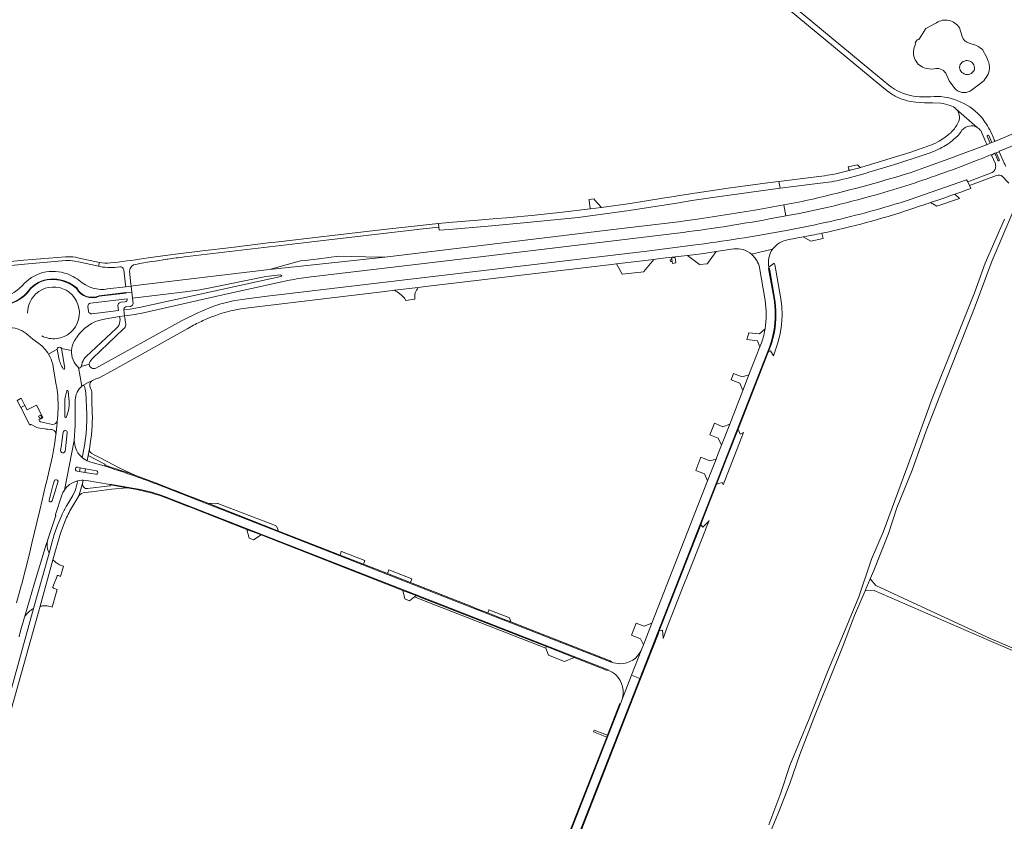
# Model space of a CAD drawing. Header units: metres. Extents: x 166325 to 190320, y 381923 to 404576.
# Tile 268 of 656: x 177416 to 178062, y 384471 to 384996. Entities that reach past the tile are written whole.
import ezdxf

# ---------------------------------------------------------------- set-up
doc = ezdxf.new("R2010")
doc.units = ezdxf.units.M
for name, color, linetype, lineweight in [('B-WE-OG-WATER_MEER-GV', 8, 'Continuous', 18), ('B-WE-VH-VERHARDING_ASFALT-GV', 8, 'Continuous', 18), ('B-WE-VH-VERHARDING_BETON-GV', 8, 'Continuous', 18), ('B-WE-VH-VERHARDING_BETONSTRAATSTEEN-GV', 8, 'Continuous', 18), ('B-WE-VH-VERHARDING_FUNDERING_ZAND-GV', 8, 'Continuous', 18), ('B-WE-VH-VERHARDING_STRAATBAKSTEEN-GV', 8, 'Continuous', 18)]:
    doc.layers.add(name, color=color, linetype=linetype, lineweight=lineweight)

msp = doc.modelspace()

# ---------------------------------------------------------------- linework, layer by layer
at = {"layer": 'B-WE-OG-WATER_MEER-GV', "flags": 128}
for points in [[(178017.275, 384994.41), (178010.406, 384990.623), (178007.123, 384985.391), (178005.757, 384983.514), (178004.719, 384983.274), (178003.366, 384981.146)], [(178034.153, 384985.362), (178032.348, 384990.992)], [(178003.366, 384981.146), (178003.61, 384980.322)], [(178041.385, 384980.242), (178038.707, 384980.956)], [(178051.087, 384969.624), (178050.435, 384971.736), (178047.424, 384976.794)], [(178023.399, 384961.453), (178025.699, 384956.342), (178029.275, 384951.326)], [(178039.526, 384949.537), (178047.358, 384955.481)]]:
    msp.add_lwpolyline(points, dxfattribs=at)
at = {"layer": 'B-WE-OG-WATER_MEER-GV'}
for points in [[(178032.348, 384990.992, 0.4320353), (178017.275, 384994.41)], [(178038.707, 384980.956, -0.2223198), (178034.153, 384985.362)], [(178003.61, 384980.322, 0.4719946), (178009.336, 384964.919)], [(178047.424, 384976.794, 0.1257826), (178041.385, 384980.242)], [(178042.32, 384964.091, -0.9311265), (178032.548, 384966.136)], [(178032.548, 384966.136, -0.9030736), (178042.32, 384964.091)], [(178052.216, 384964.487, 0.1158358), (178051.087, 384969.624)], [(178009.336, 384964.919, 0.1365544), (178015.744, 384964.204)], [(178015.744, 384964.204, -0.3138886), (178023.399, 384961.453)], [(178047.358, 384955.481, 0.1747239), (178052.216, 384964.487)], [(178029.275, 384951.326, 0.3288574), (178039.526, 384949.537)]]:
    msp.add_lwpolyline(points, format="xyb", dxfattribs=at)
at = {"layer": 'B-WE-VH-VERHARDING_ASFALT-GV', "flags": 128}
for points in [[(177650.576, 385234.225), (177712.732, 385179.943), (177801.15, 385102.957), (177846.217, 385064.278), (177865.016, 385048.598), (177901.737, 385018.674), (177907.876, 385013.604), (177981.448, 384952.663), (177984.909, 384949.798), (177986.431, 384948.634)], [(177986.114, 384953.406), (177974.851, 384962.579), (177929.114, 385000.507), (177914.196, 385012.866)], [(178013.438, 384945.865), (178006.283, 384945.93), (178003.893, 384946.04), (178002.163, 384946.276)], [(177999.955, 384942.83), (178003.785, 384942.355), (178009.4, 384941.955), (178014.69, 384941.82), (178020.181, 384941.569)], [(178121.468, 384942.272), (178117.773, 384944.477), (178083.773, 384928.546), (178056.035, 384916.715), (178053.641, 384915.811), (178052.661, 384915.4), (178050.133, 384914.417), (178029.01, 384906.37), (178028.534, 384906.198), (178012.03, 384900.24), (178000, 384896.069)], [(178058.655, 384910.146), (178121.989, 384936.276), (178122.316, 384940.449), (178122.239, 384940.418)], [(178044.009, 384925.78), (178030.342, 384937.818)], [(178031.775, 384929.35), (178030.729, 384927.288)], [(178046.375, 384923.64), (178049.786, 384915.99), (178050.317, 384914.799)], [(178051.626, 384920.383), (178053.641, 384915.811), (178056.035, 384916.715)], [(178052.249, 384924.319), (178052.233, 384924.348), (178052.218, 384924.376)], [(178050.133, 384914.417), (178052.661, 384915.4), (178050.658, 384919.957)], [(178055.46, 384917.05), (178055.348, 384917.365), (178055.234, 384917.68)], [(178006.021, 384911.49), (177999.747, 384909.361), (177971.936, 384900.76)], [(177972.972, 384896.331), (177982.484, 384899.154), (177984.811, 384899.875), (177991.94, 384902.16), (178007.294, 384907.081), (178011.309, 384908.368), (178012.121, 384908.659), (178016.829, 384910.563), (178018.248, 384911.212), (178019.653, 384911.891)], [(178053.474, 384907.556), (178055.551, 384908.781), (178056.501, 384909.16), (178058.558, 384909.728)], [(178057.498, 384904.196), (178055.551, 384908.781), (178053.474, 384907.556), (178055.965, 384901.828)], [(178061.84, 384902.24), (178058.898, 384908.952), (178058.558, 384909.728), (178056.501, 384909.16), (178057.575, 384906.669), (178058.463, 384904.609)], [(177968.018, 384899.656), (177967.679, 384899.563), (177967.341, 384899.468), (177966.725, 384899.294), (177966.111, 384899.116), (177963.273, 384898.366), (177960.436, 384897.614), (177960.181, 384897.547), (177959.926, 384897.481), (177959.109, 384897.269), (177958.292, 384897.059), (177955.666, 384896.392), (177953.037, 384895.74)], [(178053.915, 384896.23), (178037.835, 384890.035), (178039.001, 384887.57), (178054.9, 384893.635), (178056.696, 384894.255)], [(177938.335, 384893.43), (177913.771, 384890.321), (177914.861, 384885.886), (177939.229, 384888.915)], [(178039.791, 384885.7), (178039.001, 384887.57), (178037.835, 384890.035), (178037.015, 384891.29), (178000.037, 384878.468)], [(178060.615, 384893.635), (178064.241, 384889.785), (178064.836, 384889.153)], [(177907.684, 384865.703), (177918.557, 384867.725), (177917.21, 384874.913)], [(177917.21, 384874.913), (177918.557, 384867.725), (177927.118, 384869.317), (177946.462, 384873.395)], [(177973.424, 384870.522), (177972.13, 384870.173), (177970.834, 384869.828)], [(177999.914, 384871.918), (178006.903, 384874.321)], [(177601.886, 384849.988), (177603.771, 384850.209), (177680.401, 384859.2), (177690.84, 384860.25), (177690.584, 384862.72), (177684.44, 384862.151), (177650.7, 384858.365), (177583.493, 384850.596), (177580.46, 384850.245), (177554.75, 384847.015), (177535.73, 384844.84), (177516.13, 384842.425), (177500.072, 384840.184)], [(177808.875, 384859.235), (177655.316, 384840.754), (177579.755, 384832.635), (177577.73, 384832.251), (177491.807, 384821.983), (177488.811, 384821.729), (177489.279, 384817.746), (177489.747, 384813.754), (177526.059, 384818.063), (177533.969, 384819.293), (177541.852, 384820.726), (177577.183, 384827.924), (177586.955, 384829.024)], [(177834.41, 384854.9), (177847.233, 384856.434)], [(177523.825, 384840.83), (177601.886, 384849.988)], [(177605.182, 384827.481), (177719.796, 384841.191), (177834.41, 384854.9)], [(177918.032, 384851.667), (177919.656, 384851.979), (177929.862, 384853.938)], [(177929.862, 384853.938), (177932.281, 384854.402), (177935.626, 384855.044)], [(177857.355, 384848.495), (177827.255, 384844.595), (177578.125, 384814.98), (177561.398, 384812.919)], [(177564.27, 384807.282), (177565.841, 384807.469), (177655.39, 384818.146), (177661.737, 384818.903), (177677.312, 384820.76), (177682.007, 384821.32), (177804.079, 384835.876), (177807.286, 384836.258), (177831.823, 384839.183), (177836.092, 384839.692), (177849.771, 384841.323), (177854.004, 384841.828), (177863.16, 384842.92), (177872.838, 384844.351), (177877.034, 384844.971), (177884.282, 384846.043)], [(177909.728, 384845.846), (177896.037, 384842.612)], [(177445.76, 384840.902), (177418.539, 384838.648), (177407.593, 384837.493), (177407.889, 384834.97), (177418.777, 384836.119), (177445.971, 384838.371)], [(177451.835, 384838.092), (177454.264, 384837.567), (177467.528, 384834.698)], [(177467.528, 384834.698), (177468.065, 384837.18), (177454.801, 384840.049), (177452.33, 384840.584)], [(177468.065, 384837.18), (177467.528, 384834.698), (177468.582, 384834.47)], [(177477.509, 384837.124), (177475.308, 384836.893)], [(177512.548, 384839.305), (177512.692, 384839.326), (177512.836, 384839.347)], [(177484.03, 384832.253), (177485.171, 384822.447), (177485.307, 384821.271), (177488.811, 384821.729), (177488.697, 384822.925), (177487.876, 384831.561)], [(177901.35, 384832.512), (177904.66, 384813.471), (177904.853, 384812.358)], [(177910.728, 384812.894), (177907.196, 384833.247), (177907.341, 384833.261)], [(177461.369, 384821.234), (177458.984, 384822.493), (177456.82, 384823.918)], [(177587.119, 384828.031), (177495.151, 384807.747), (177488.244, 384806.527), (177484.116, 384805.994), (177484.58, 384802.159), (177487.993, 384802.609)], [(177494.982, 384803.757), (177501.682, 384805.263), (177548.999, 384815.898), (177584.687, 384823.735), (177592.817, 384825.52)], [(177467.929, 384815.345), (177485.345, 384817.425), (177489.279, 384817.746), (177488.811, 384821.729), (177485.307, 384821.271), (177473.234, 384819.784), (177471.195, 384819.533)], [(177489.747, 384813.754), (177489.279, 384817.746), (177485.345, 384817.425)], [(177462.227, 384810.499), (177486.256, 384813.32)], [(177490.103, 384810.569), (177489.747, 384813.754)], [(177460.902, 384805.189), (177460.461, 384808.316)], [(177467.459, 384799.136), (177472.38, 384800.279), (177481.262, 384801.684), (177484.58, 384802.159), (177484.116, 384805.994)], [(177485.323, 384807.958), (177488.416, 384808.362)], [(177521.98, 384798.88), (177465.726, 384767.883)], [(177484.789, 384800.804), (177484.58, 384802.159), (177481.262, 384801.684), (177481.588, 384799.7)], [(177485.398, 384796.873), (177485.256, 384797.791), (177484.789, 384800.804)], [(177454.342, 384768.16), (177456.508, 384756.088), (177456.668, 384756.267), (177460.137, 384758.313), (177463.499, 384759.792), (177465.762, 384760.749), (177467.976, 384761.498), (177475.9, 384765.92), (177475.906, 384765.923), (177526.101, 384793.93), (177529.805, 384795.997)], [(177479.906, 384794.799), (177478.999, 384793.943), (177459.361, 384775.422), (177458.739, 384774.836)], [(177463.025, 384773.633), (177463.705, 384774.284), (177483.869, 384793.597), (177484.455, 384794.158)], [(177904.815, 384793.528), (177904.773, 384793.286), (177904.731, 384793.044)], [(177421.228, 384789.395), (177424.248, 384786.837), (177428.317, 384783.953)], [(177434.729, 384776.943), (177440.328, 384780.208), (177440.312, 384780.301)], [(177441.324, 384774.307), (177440.328, 384780.208), (177434.729, 384776.943)], [(177441.027, 384781.328), (177442.013, 384781.499)], [(177443.133, 384780.707), (177443.139, 384780.667), (177449.716, 384779.411)], [(177449.716, 384779.411), (177443.139, 384780.667), (177445.25, 384767.8)], [(177902.051, 384783.363), (177901.474, 384781.888), (177894.294, 384763.528), (177890.208, 384753.079), (177881.62, 384731.119), (177876.191, 384717.237), (177874.1, 384711.89), (177872.66, 384708.207), (177867.071, 384693.909), (177830.564, 384600.518), (177824.978, 384586.229), (177823.587, 384582.671), (177817.207, 384566.405), (177822.605, 384564.172), (177907.734, 384781.701)], [(177437.4, 384770.392), (177437.92, 384767.393), (177439.537, 384758.072), (177440.085, 384754.913)], [(177456.508, 384756.088), (177454.342, 384768.16)], [(177456.534, 384770.201), (177456.156, 384768.82), (177461.359, 384770.403)], [(177461.359, 384770.403), (177456.156, 384768.82)], [(177463.499, 384759.792), (177460.137, 384758.313), (177456.668, 384756.267), (177456.508, 384756.088)], [(177445.317, 384746.014), (177445.429, 384747.594), (177445.735, 384749.355), (177446.585, 384752.916)], [(177458.263, 384755.765), (177458.771, 384754.113), (177459.096, 384751.742), (177459.768, 384737.563)], [(177439.18, 384671.674), (177439.215, 384671.778), (177443.452, 384684.545), (177444.123, 384686.203), (177445.022, 384687.783), (177451.57, 384720.485), (177452.087, 384730.501), (177452.173, 384738.489), (177452.12, 384746.991)], [(177445.33, 384735.992), (177445.317, 384746.014)], [(177463.065, 384743.98), (177463.042, 384750.325), (177463.038, 384751.364)], [(177440.895, 384742.264), (177440.879, 384741.974), (177440.644, 384737.616), (177440.473, 384734.435), (177440.419, 384733.436)], [(177439.279, 384722.843), (177439.004, 384720.808), (177438.504, 384717.486), (177437.931, 384713.945), (177437.191, 384709.999), (177435.145, 384700.74), (177433.526, 384693.929), (177432.756, 384690.75), (177430.509, 384681.304), (177428.937, 384674.695), (177423.788, 384653.019), (177421.883, 384645.061), (177417.136, 384626.375), (177416.784, 384625.185), (177416.726, 384624.978), (177413.592, 384613.812)], [(177451.57, 384720.485), (177445.022, 384687.783), (177445.297, 384688.266)], [(177459.894, 384707.102), (177460.553, 384710.55), (177461.507, 384714.904), (177462.497, 384721.319)], [(177458.375, 384718.103), (177456.871, 384710.094)], [(177461.507, 384714.904), (177460.553, 384710.55), (177471.547, 384704.851)], [(177471.094, 384703.699), (177471.163, 384703.855), (177467.289, 384704.877), (177462.422, 384706.105), (177460.587, 384706.74), (177459.894, 384707.102)], [(177468.593, 384708.937), (177464.595, 384711.047), (177463.098, 384711.837), (177462.855, 384711.963)], [(177491.24, 384697.553), (177481.077, 384702.454), (177476.844, 384704.633), (177473.114, 384706.552), (177468.593, 384708.937)], [(177453.794, 384702.838), (177455.383, 384702.533), (177458.83, 384701.896), (177466.082, 384700.525)], [(177449.875, 384676.343), (177454.58, 384684.172), (177457.023, 384692.257), (177457.407, 384694.372), (177456.501, 384694.35), (177454.699, 384694.151), (177452.931, 384693.75)], [(177452.931, 384693.75), (177454.699, 384694.151), (177456.501, 384694.35), (177457.407, 384694.372), (177459.623, 384694.208), (177474.816, 384691.594), (177474.849, 384691.758), (177489.695, 384689.204)], [(177454.932, 384700.042), (177453.343, 384700.304)], [(177465.662, 384698.205), (177458.38, 384699.484), (177454.932, 384700.042)], [(177440.856, 384692.946), (177440.397, 384691.412), (177439.684, 384689.259), (177436.953, 384680.733)], [(177453.611, 384693.183), (177453.097, 384690.532)], [(177457.023, 384692.257), (177454.58, 384684.172)], [(177458.387, 384686.245), (177462.788, 384686.778), (177475.878, 384688.364), (177486.292, 384689.295)], [(177474.798, 384690.56), (177460.178, 384688.786)], [(177486.292, 384689.295), (177475.202, 384691.211)], [(177804.011, 384575.158), (177803.952, 384575.007), (177505.259, 384691.899)], [(177450.533, 384684.356), (177446.648, 384677.838)], [(177510.845, 384683.737), (177801.912, 384569.871), (177801.848, 384569.707)], [(177433.099, 384652.206), (177433.891, 384654.547), (177434.412, 384656.165), (177439.45, 384671.128)], [(177443.292, 384671.305), (177440.853, 384665.377)], [(177429.067, 384611.601), (177437.555, 384642.128), (177442.483, 384659.671), (177445.562, 384667.582)], [(177437.494, 384655.605), (177437.279, 384654.825), (177434.985, 384646.514), (177424.869, 384610.071), (177407.276, 384546.629)], [(177415.279, 384591.582), (177416.1, 384594.696), (177418.858, 384604.547), (177419.168, 384605.098), (177425.133, 384626.039), (177433.099, 384652.206)], [(177405.579, 384540.411), (177400.894, 384523.636), (177404.309, 384522.682), (177429.067, 384611.601)], [(177810.77, 384549.995), (177817.207, 384566.405), (177823.587, 384582.671)], [(177744.849, 384365.013), (177745.595, 384366.847), (177746.054, 384367.109), (177745.557, 384367.293), (177822.605, 384564.172), (177817.207, 384566.405), (177810.77, 384549.995), (177809.877, 384547.714), (177810.013, 384547.641), (177740.376, 384369.76), (177739.835, 384369.989), (177739.989, 384369.58)]]:
    msp.add_lwpolyline(points, dxfattribs=at)
at = {"layer": 'B-WE-VH-VERHARDING_ASFALT-GV'}
for points in [[(178002.163, 384946.276, -0.128414), (177986.114, 384953.406)], [(177986.431, 384948.634, 0.0348375), (177992.731, 384945.099)], [(178031.328, 384943.178, 0.1321868), (178013.438, 384945.865)], [(177992.731, 384945.099, 0.0494926), (177999.955, 384942.83)], [(178020.181, 384941.569, -0.0550167), (178026.301, 384940.164)], [(178026.301, 384940.164, -0.0994394), (178030.342, 384937.818)], [(178045.917, 384933.472, 0.1147217), (178031.328, 384943.178)], [(178030.342, 384937.818, -0.2958213), (178031.775, 384929.35)], [(178052.218, 384924.376, 0.0549493), (178045.917, 384933.472)], [(178030.729, 384927.288, -0.0769828), (178025.739, 384921.459)], [(178034.063, 384923.872, -0.3744844), (178044.009, 384925.78)], [(178025.739, 384921.459, -0.0536185), (178018.148, 384916.229)], [(178028.812, 384917.991, 0.0883853), (178034.063, 384923.872)], [(178044.009, 384925.78, -0.1047529), (178046.375, 384923.64)], [(178055.234, 384917.68, 0.0360592), (178052.249, 384924.319)], [(178018.148, 384916.229, -0.0408058), (178006.021, 384911.49)], [(178019.653, 384911.891, 0.0648235), (178028.812, 384917.991)], [(178050.317, 384914.799, -0.2776037), (178050.133, 384914.417)], [(178056.035, 384916.715, -0.3979452), (178055.46, 384917.05)], [(178044.673, 384904.421, 0.0042625), (178052.73, 384907.745)], [(178052.73, 384907.745, -0.4445686), (178053.474, 384907.556)], [(178058.558, 384909.728, -0.3104568), (178058.655, 384910.146)], [(177971.936, 384900.76, -0.0020249), (177968.018, 384899.656)], [(178022.224, 384895.991, 0.0117915), (178044.673, 384904.421)], [(178055.965, 384901.828, -0.1723808), (178055.967, 384898.707)], [(178062.918, 384900.125, -0.0096105), (178061.84, 384902.24)], [(178000, 384896.069, -0.017907), (177936.252, 384878.773)], [(177953.037, 384895.74, -0.0341359), (177938.335, 384893.43)], [(177953.753, 384891.221, 0.0190396), (177972.972, 384896.331)], [(178000.028, 384888.344, 0.0044588), (178022.224, 384895.991)], [(178055.7, 384898.09, -0.1429259), (178053.915, 384896.23)], [(178055.967, 384898.707, -0.036814), (178055.7, 384898.09)], [(178056.696, 384894.255, -0.2494856), (178060.615, 384893.635)], [(177939.229, 384888.915, 0.034411), (177953.753, 384891.221)], [(177977.087, 384881.406, 0.0125527), (178000.028, 384888.344)], [(177946.462, 384873.395, 0.0071487), (177977.087, 384881.406)], [(178029.388, 384881.955, 0.002975), (178039.791, 384885.7)], [(177917.21, 384874.913, -0.0060588), (177898.082, 384871.513)], [(177936.252, 384878.773, -0.0059959), (177917.21, 384874.913)], [(178000.037, 384878.468, -0.0114048), (177973.424, 384870.522)], [(178006.903, 384874.321, 0.0019687), (178013.463, 384876.484)], [(177898.082, 384871.513, -0.0155122), (177808.875, 384859.235)], [(177970.834, 384869.828, -0.0206307), (177917.703, 384858.018)], [(177942.103, 384856.354, 0.0286737), (177999.914, 384871.918)], [(177847.233, 384856.434, 0.0136709), (177907.684, 384865.703)], [(177917.703, 384858.018, -0.014499), (177857.355, 384848.495)], [(177909.728, 384845.846, -0.0892059), (177914.317, 384850.078)], [(177914.317, 384850.078, -0.0764708), (177918.032, 384851.667)], [(177884.282, 384846.043, -0.2114372), (177896.037, 384842.612)], [(177896.037, 384842.612, -0.0374062), (177898.321, 384839.927)], [(177907.28, 384840.106, -0.1023906), (177909.728, 384845.846)], [(177452.33, 384840.584, 0.0594963), (177445.76, 384840.902)], [(177445.971, 384838.371, -0.0581818), (177451.835, 384838.092)], [(177475.308, 384836.893, -0.071487), (177468.065, 384837.18)], [(177500.072, 384840.184, -0.0090374), (177477.509, 384837.124)], [(177491.959, 384835.945, -0.008791), (177512.548, 384839.305)], [(177512.836, 384839.347, -0.0046424), (177523.825, 384840.83)], [(177898.321, 384839.927, -0.0314449), (177899.96, 384837.362)], [(177899.96, 384837.362, -0.1145655), (177901.35, 384832.512)], [(177907.216, 384833.987, -0.0813855), (177907.28, 384840.106)], [(177430.959, 384830.556, 0.1498899), (177417.234, 384821.836)], [(177447.178, 384829.637, 0.1400138), (177430.959, 384830.556)], [(177468.582, 384834.47, 0.0923085), (177481.341, 384834.298)], [(177481.341, 384834.298, -0.381252), (177484.03, 384832.253)], [(177487.876, 384831.561, -0.3948678), (177491.959, 384835.945)], [(177453.124, 384819.976, 0.1798109), (177437.991, 384825.937)], [(177456.82, 384823.918, 0.0724199), (177447.178, 384829.637)], [(177592.817, 384825.52, -0.0176559), (177605.182, 384827.481)], [(177417.234, 384821.836, -0.1741915), (177402.213, 384814.113)], [(177409.653, 384810.434, 0.1590915), (177422.799, 384820.229)], [(177420.932, 384804.007, -0.6219816), (177448.155, 384817.644)], [(177448.155, 384817.644, -0.6735157), (177439.979, 384787.227)], [(177467.96, 384815.015, -0.3934377), (177453.124, 384819.976)], [(177453.343, 384820.23, 0.3997904), (177467.929, 384815.345)], [(177471.195, 384819.533, -0.1228744), (177461.369, 384821.234)], [(177488.416, 384808.362, 0.3983553), (177490.103, 384810.569)], [(177561.398, 384812.919, 0.0650389), (177539.902, 384807.173)], [(177904.853, 384812.358, -0.0823825), (177904.815, 384793.528)], [(177907.734, 384781.701, 0.1271449), (177910.728, 384812.894)], [(177463.147, 384803.51, -0.4034426), (177460.902, 384805.189)], [(177539.902, 384807.173, 0.0315374), (177521.98, 384798.88)], [(177538.079, 384799.929, -0.0733822), (177564.27, 384807.282)], [(177452.006, 384786.196, -0.1871809), (177467.459, 384799.136)], [(177481.588, 384799.7, -0.1986373), (177479.906, 384794.799)], [(177487.993, 384802.609, 0.0145734), (177494.982, 384803.757)], [(177529.805, 384795.997, -0.0222585), (177538.079, 384799.929)], [(177409.347, 384794.334, -0.1999276), (177421.228, 384789.395)], [(177484.455, 384794.158, 0.1869689), (177485.398, 384796.873)], [(177904.731, 384793.044, -0.0481886), (177902.051, 384783.363)], [(177439.979, 384787.227, -0.1482446), (177430.197, 384788.959)], [(177449.716, 384779.411, -0.1314639), (177452.006, 384786.196)], [(177428.317, 384783.953, -0.1018334), (177434.729, 384776.943)], [(177442.013, 384781.499, -0.4060901), (177443.133, 384780.707)], [(177454.342, 384768.16, -0.2311851), (177449.716, 384779.411)], [(177434.729, 384776.943, -0.0756137), (177437.4, 384770.392)], [(177444.347, 384767.383, -0.0864404), (177441.324, 384774.307)], [(177458.739, 384774.836, 0.1605906), (177456.534, 384770.201)], [(177461.359, 384770.403, -0.1321557), (177463.025, 384773.633)], [(177456.156, 384768.82, -0.593089), (177454.342, 384768.16)], [(177465.726, 384767.883, -0.5456911), (177461.359, 384770.403)], [(177462.286, 384754.718, -0.4472158), (177463.499, 384759.792)], [(177440.085, 384754.913, -0.0430582), (177440.895, 384742.264)], [(177452.12, 384746.991, -0.2046654), (177456.508, 384756.088)], [(177456.508, 384756.088, -0.5240465), (177458.263, 384755.765)], [(177463.038, 384751.364, 0.0836813), (177462.286, 384754.718)], [(177447.914, 384747.844, -0.1421271), (177446.255, 384735.739)], [(177462.497, 384721.319, 0.051897), (177463.065, 384743.98)], [(177446.255, 384735.739, -0.775485), (177445.33, 384735.992)], [(177459.768, 384737.563, -0.0444505), (177458.375, 384718.103)], [(177444.329, 384725.87, -0.9830969), (177446.933, 384725.522)], [(177439.452, 384724.264, 0.0090993), (177439.279, 384722.843)], [(177439.551, 384724.935, 0.0045909), (177439.452, 384724.264)], [(177452.507, 384715.184, -0.0892735), (177451.57, 384720.485)], [(177445.46, 384713.47, -1.0100434), (177442.532, 384713.875)], [(177455.974, 384709.788, -0.1158627), (177452.507, 384715.184)], [(177462.855, 384711.963, -0.2869971), (177461.507, 384714.904)], [(177456.871, 384710.094, -0.5729039), (177455.974, 384709.788)], [(177455.974, 384709.788, 0.0995814), (177459.894, 384707.102)], [(177466.082, 384700.525, -0.991502), (177465.662, 384698.205)], [(177471.547, 384704.851, -0.4351821), (177471.756, 384704.091)], [(177445.297, 384688.266, -0.0923047), (177447.21, 384690.374)], [(177447.21, 384690.374, -0.1031929), (177452.931, 384693.75)], [(177453.097, 384690.532, -0.0676897), (177450.533, 384684.356)], [(177452.931, 384693.75, -0.4893903), (177453.611, 384693.183)], [(177460.178, 384688.786, -0.4902312), (177457.023, 384692.257)], [(177475.202, 384691.211, -0.4273642), (177474.798, 384690.56)], [(177489.695, 384689.204, -0.0394589), (177510.845, 384683.737)], [(177454.58, 384684.172, -0.1873699), (177458.387, 384686.245)], [(177446.648, 384677.838, 0.0300314), (177443.292, 384671.305)], [(177445.562, 384667.582, -0.0411926), (177449.875, 384676.343)], [(177439.45, 384671.128, -0.3457015), (177439.18, 384671.674)], [(177440.853, 384665.377, 0.0286102), (177437.494, 384655.605)], [(177823.587, 384582.671, -0.2928983), (177809.924, 384573.939)], [(177809.924, 384573.939, -0.1012859), (177804.011, 384575.158)], [(177801.848, 384569.707, -0.1003205), (177806.974, 384566.581)], [(177806.974, 384566.581, -0.3013933), (177810.77, 384549.995)]]:
    msp.add_lwpolyline(points, format="xyb", dxfattribs=at)
at = {"layer": 'B-WE-VH-VERHARDING_ASFALT-GV', "flags": 128}
for points in [[(177848.19, 384876.351), (177856.874, 384877.72), (177875.14, 384880.446), (177881.486, 384881.393), (177914.861, 384885.886), (177913.771, 384890.321), (177908.205, 384889.617), (177880.545, 384885.86), (177863.125, 384883.275), (177847.406, 384880.796), (177845.25, 384880.456), (177839.127, 384879.49), (177816.301, 384875.891), (177806.857, 384874.562), (177797.405, 384873.297), (177790.033, 384872.354), (177771.881, 384870.197), (177753.704, 384868.274), (177735.074, 384866.512), (177728.809, 384865.961), (177716.429, 384864.932), (177697.281, 384863.341), (177690.584, 384862.72), (177690.84, 384860.25), (177691.061, 384858.44), (177697.571, 384858.88), (177723.147, 384860.997), (177748.71, 384863.288), (177782.223, 384866.757), (177815.62, 384871.216)], [(177655.316, 384840.754), (177651.471, 384840.739), (177624.848, 384841.348), (177612.159, 384839.618), (177612.067, 384839.605), (177603.126, 384838.5), (177600.263, 384838.207), (177599.015, 384837.997), (177579.755, 384832.635)], [(177458.83, 384701.896), (177455.383, 384702.533), (177454.932, 384700.042), (177458.38, 384699.484)]]:
    msp.add_lwpolyline(points, close=True, dxfattribs=at)
at = {"layer": 'B-WE-VH-VERHARDING_BETON-GV', "flags": 128}
for points in [[(177845.836, 384840.429), (177843.451, 384840.087), (177843.602, 384839.098), (177843.792, 384837.849), (177843.993, 384836.527), (177846.37, 384836.867)], [(177416.691, 384748.064), (177414.092, 384746.718), (177416.482, 384742.007), (177419.145, 384743.392)]]:
    msp.add_lwpolyline(points, close=True, dxfattribs=at)
at = {"layer": 'B-WE-VH-VERHARDING_BETON-GV'}
for points in [[(177437.994, 384826.261, 0.2166276), (177422.799, 384820.229)], [(177423.02, 384819.984, -0.2162147), (177437.991, 384825.937)], [(177453.343, 384820.23, 0.1805258), (177437.994, 384826.261)], [(177409.732, 384810.076, 0.1570487), (177423.02, 384819.984)], [(177485.387, 384817.108, 0.8079646), (177485.345, 384817.425)]]:
    msp.add_lwpolyline(points, format="xyb", dxfattribs=at)
at = {"layer": 'B-WE-VH-VERHARDING_BETON-GV', "flags": 128}
for points in [[(177485.345, 384817.425), (177467.929, 384815.345)], [(177467.96, 384815.015), (177485.387, 384817.108)]]:
    msp.add_lwpolyline(points, dxfattribs=at)
at = {"layer": 'B-WE-VH-VERHARDING_BETONSTRAATSTEEN-GV'}
for points in [[(178051.626, 384920.383, 0.9982694), (178050.658, 384919.957)], [(178057.498, 384904.196, 1.001752), (178058.463, 384904.609)], [(178029.388, 384881.955, -0.0045439), (178013.463, 384876.484)], [(177942.103, 384856.354, -0.0034509), (177935.626, 384855.044)], [(177907.216, 384833.987, 0.0125004), (177907.341, 384833.261)], [(177661.737, 384818.903, -0.0899225), (177668.14, 384813.751)], [(177675.045, 384813.051, -0.2221816), (177677.312, 384820.76)], [(177910.959, 384791.733, 0.0864197), (177911.019, 384813.991)], [(177908.121, 384781.511, 0.0483295), (177910.959, 384791.733)], [(177441.027, 384781.328, 0.3791314), (177440.312, 384780.301)], [(177444.347, 384767.383, 0.7173489), (177445.25, 384767.8)], [(177447.526, 384752.795, 0.7979974), (177446.585, 384752.916)], [(177440.419, 384733.436, -0.3841192), (177437.227, 384730.835)], [(177440.048, 384729.344, 0.0051341), (177440.419, 384733.436)], [(177422.302, 384730.527, -0.268733), (177423.238, 384730.773)], [(177436.837, 384727.529, -0.4198237), (177439.452, 384724.264)], [(177439.551, 384724.935, 0.0056748), (177440.048, 384729.344)], [(177471.094, 384703.699, -0.0154602), (177505.259, 384691.899)], [(177471.756, 384704.091, -0.332855), (177471.163, 384703.855)], [(177491.24, 384697.553, 0.0124941), (177471.756, 384704.091)], [(177474.816, 384691.594, -0.2717825), (177475.202, 384691.211)], [(177491.521, 384688.357, -0.0283133), (177506.286, 384684.655)], [(177506.286, 384684.655, -0.0104735), (177511.809, 384682.797)], [(177434.985, 384646.514, -0.1615873), (177433.891, 384654.547)], [(177439.131, 384640.647, -0.0375865), (177437.555, 384642.128)], [(177439.854, 384640.1, -0.0156654), (177439.131, 384640.647)], [(177442.531, 384638.604, -0.0529881), (177439.854, 384640.1)], [(177440.238, 384631.391, -0.4208001), (177441.186, 384631.785)], [(177437.899, 384623.54, -0.4229963), (177437.482, 384624.453)], [(177419.168, 384605.098, -0.1401534), (177424.869, 384610.071)], [(177429.067, 384611.601, -0.0360858), (177431.224, 384611.935)], [(177431.419, 384611.949, -0.0781995), (177436.02, 384611.535)]]:
    msp.add_lwpolyline(points, format="xyb", dxfattribs=at)
at = {"layer": 'B-WE-VH-VERHARDING_BETONSTRAATSTEEN-GV', "flags": 128}
for points in [[(178050.658, 384919.957), (178052.661, 384915.4), (178053.641, 384915.811), (178051.626, 384920.383)], [(178057.575, 384906.669), (178056.501, 384909.16), (178055.551, 384908.781), (178057.498, 384904.196)], [(178058.463, 384904.609), (178057.575, 384906.669)], [(178032.474, 384879.078), (178029.388, 384881.955)], [(178013.463, 384876.484), (178017.62, 384874.072), (178032.474, 384879.078)], [(177935.626, 384855.044), (177932.281, 384854.402), (177929.862, 384853.938), (177934.937, 384851.233), (177942.992, 384852.953), (177942.103, 384856.354)], [(177908.121, 384781.511), (177907.93, 384781.021), (177906.877, 384778.323), (177908.52, 384779.284), (177910.403, 384776.011), (177911.33, 384778.59), (177913.3, 384784.38), (177914.73, 384790.32), (177915.62, 384796.36), (177915.96, 384802.46), (177915.75, 384808.57), (177914.99, 384814.63), (177911.34, 384835.8), (177910.892, 384836.738)], [(177910.892, 384836.738), (177907.216, 384833.987)], [(177911.019, 384813.991), (177907.66, 384833.291), (177907.341, 384833.261), (177907.196, 384833.247), (177910.728, 384812.894)], [(177907.341, 384833.261), (177907.66, 384833.291), (177911.019, 384813.991)], [(177677.312, 384820.76), (177661.737, 384818.903)], [(177668.14, 384813.751), (177669.07, 384812.243), (177675.045, 384813.051)], [(177904.731, 384793.044), (177904.773, 384793.286), (177904.815, 384793.528), (177901.195, 384790.448), (177894.257, 384791.094), (177892.852, 384786.579), (177899.856, 384785.826), (177901.474, 384781.888), (177902.051, 384783.363)], [(177440.312, 384780.301), (177440.328, 384780.208), (177441.324, 384774.307)], [(177443.139, 384780.667), (177443.133, 384780.707)], [(177445.25, 384767.8), (177443.139, 384780.667)], [(177907.734, 384781.701), (177822.605, 384564.172), (177823.114, 384563.961), (177834.589, 384593.309), (177835.434, 384595.472), (177852.923, 384640.2), (177862.67, 384665.128)], [(177862.67, 384665.128), (177863.676, 384667.702), (177873.043, 384691.659), (177880.07, 384709.63), (177887.166, 384727.813), (177906.877, 384778.323), (177907.93, 384781.021), (177908.121, 384781.511)], [(177446.585, 384752.916), (177445.735, 384749.355), (177445.429, 384747.594), (177445.317, 384746.014), (177445.33, 384735.992)], [(177447.914, 384747.844), (177447.526, 384752.795)], [(177430.877, 384735.282), (177429.605, 384738.026), (177426.842, 384743.58), (177420.685, 384740.459), (177419.145, 384743.392), (177416.482, 384742.007), (177422.302, 384730.527)], [(177437.227, 384730.835), (177435.24, 384731.289), (177429.434, 384732.614), (177428.807, 384733.092), (177428.357, 384734.01), (177430.877, 384735.282)], [(177423.238, 384730.773), (177426.443, 384729.16), (177426.962, 384728.904), (177427.901, 384728.636), (177429.926, 384728.306), (177432.16, 384727.985), (177432.867, 384727.917), (177433.88, 384727.819), (177435.875, 384727.564), (177436.417, 384727.548), (177436.837, 384727.529)], [(177471.163, 384703.855), (177471.094, 384703.699)], [(177625.972, 384645.217), (177585.114, 384661.2), (177539.073, 384679.21), (177524.293, 384684.992), (177521.677, 384686.015), (177517.702, 384687.57), (177516.484, 384688.046), (177504.894, 384692.58), (177498.842, 384694.844), (177491.24, 384697.553)], [(177489.695, 384689.204), (177474.849, 384691.758), (177474.816, 384691.594)], [(177475.202, 384691.211), (177486.292, 384689.295), (177491.521, 384688.357)], [(177505.259, 384691.899), (177803.952, 384575.007), (177804.011, 384575.158), (177803.149, 384575.899), (177737.961, 384601.41), (177733.876, 384603.008), (177722.857, 384607.319), (177715.372, 384610.247), (177709.691, 384612.469), (177708.497, 384612.936), (177672.071, 384627.185), (177657.03, 384633.068), (177641.245, 384639.243), (177625.972, 384645.217)], [(177511.809, 384682.797), (177526.269, 384677.142), (177527.128, 384676.806), (177564.803, 384662.074), (177574.19, 384658.403), (177667.217, 384622.026), (177675.878, 384618.639), (177680.035, 384617.014), (177761.433, 384585.183), (177779.508, 384578.115), (177800.722, 384569.792), (177801.848, 384569.707), (177801.912, 384569.871), (177510.845, 384683.737)], [(177433.891, 384654.547), (177433.099, 384652.206), (177425.133, 384626.039), (177419.168, 384605.098)], [(177424.869, 384610.071), (177434.985, 384646.514)], [(177437.555, 384642.128), (177429.067, 384611.601)], [(177441.186, 384631.785), (177442.543, 384631.208), (177444.408, 384637.901), (177444.354, 384637.922), (177442.531, 384638.604)], [(177437.482, 384624.453), (177440.238, 384631.391)], [(177436.02, 384611.535), (177437.05, 384611.097), (177437.054, 384611.11), (177440.212, 384622.739), (177437.899, 384623.54)], [(177431.224, 384611.935), (177431.322, 384611.942), (177431.419, 384611.949)]]:
    msp.add_lwpolyline(points, dxfattribs=at)
for points in [[(177966.111, 384899.116), (177966.725, 384899.294), (177967.341, 384899.468), (177965.469, 384901.213), (177959.373, 384899.828), (177959.926, 384897.481), (177960.181, 384897.547), (177960.436, 384897.614), (177963.273, 384898.366)], [(177792.761, 384878.407), (177792.71, 384878.844), (177789.26, 384878.442), (177789.311, 384878.005), (177790.033, 384872.354), (177797.405, 384873.297)], [(177872.838, 384844.351), (177863.16, 384842.92), (177854.004, 384841.828), (177861.733, 384835.8), (177866.848, 384836.279), (177867, 384836.484)], [(177831.823, 384839.183), (177807.286, 384836.258), (177811.012, 384829.402), (177825.219, 384831.014), (177825.34, 384831.163)], [(177843.602, 384839.098), (177842.649, 384838.934), (177842.823, 384837.723), (177843.792, 384837.849)], [(177894.294, 384763.528), (177889.894, 384762.133), (177884.18, 384764.406), (177882.619, 384760.266), (177888.283, 384757.939), (177890.208, 384753.079)], [(177428.101, 384736.27), (177429.628, 384737.039), (177430.352, 384735.557), (177428.834, 384734.792)], [(177881.62, 384731.119), (177877.1, 384729.326), (177871.588, 384731.656), (177868.561, 384724.123), (177874.09, 384721.819), (177876.191, 384717.237)], [(177890.653, 384725.529), (177888.469, 384724.469), (177887.166, 384727.813), (177880.07, 384709.63), (177873.043, 384691.659), (177876.631, 384692.855), (177877.272, 384691.512), (177877.358, 384691.332)], [(177872.66, 384708.207), (177868.528, 384707.014), (177862.69, 384709.365), (177859.383, 384700.7), (177865.192, 384698.458), (177867.071, 384693.909)], [(177545.828, 384679.145), (177545.546, 384679.047), (177545.339, 384678.975), (177544.348, 384678.872), (177539.073, 384679.21), (177585.114, 384661.2), (177585.245, 384661.562), (177584.468, 384663.827), (177584.339, 384664.202), (177581.806, 384665.199), (177578.44, 384666.524)], [(177574.19, 384658.403), (177564.803, 384662.074), (177566.265, 384656.332), (177569.203, 384655.224)], [(177854.827, 384634.042), (177865.661, 384661.684), (177865.753, 384661.918), (177868.259, 384667.846), (177867.846, 384667.426), (177864.04, 384663.55), (177862.67, 384665.128), (177852.923, 384640.2), (177835.434, 384595.472), (177837.444, 384596.028), (177837.982, 384591.077), (177838.051, 384590.44), (177840.206, 384596.792), (177851.16, 384624.74)], [(177626.919, 384647.639), (177626.779, 384647.281), (177625.972, 384645.217), (177641.245, 384639.243), (177642.193, 384641.664)], [(177657.978, 384635.49), (177657.03, 384633.068), (177672.071, 384627.185), (177673.018, 384629.606)], [(177675.878, 384618.639), (177667.217, 384622.026), (177668.433, 384616.441), (177671.626, 384615.243), (177674.743, 384617.733)], [(177680.035, 384617.014), (177675.878, 384618.639), (177674.743, 384617.733), (177679.587, 384615.84), (177760.917, 384584.062), (177761.433, 384585.183)], [(177723.672, 384609.397), (177723.572, 384609.142), (177722.857, 384607.319), (177733.876, 384603.008), (177737.961, 384601.41), (177737.064, 384604.106), (177735.658, 384604.65)], [(177830.564, 384600.518), (177825.562, 384598.507), (177820.284, 384600.525), (177817.174, 384592.612), (177823.17, 384590.363), (177824.978, 384586.229)], [(177761.433, 384585.183), (177760.917, 384584.062), (177762.805, 384579.546), (177773.277, 384575.388), (177779.508, 384578.115)], [(177823.114, 384563.961), (177822.605, 384564.172), (177745.557, 384367.293), (177746.054, 384367.109), (177754.594, 384388.923), (177760.534, 384404.094), (177768.401, 384424.189), (177771.088, 384431.052), (177777.055, 384446.294), (177782.247, 384459.554), (177816.351, 384546.665)], [(177809.877, 384547.714), (177809.547, 384547.848), (177801.376, 384527.001), (177800.929, 384525.859), (177771.226, 384450.077), (177762.836, 384428.674), (177762.699, 384428.322), (177760.583, 384422.924), (177739.835, 384369.989), (177740.376, 384369.76), (177810.013, 384547.641)], [(177792.73, 384530.27), (177792.323, 384529.227), (177800.929, 384525.859), (177801.376, 384527.001)]]:
    msp.add_lwpolyline(points, close=True, dxfattribs=at)
at = {"layer": 'B-WE-VH-VERHARDING_FUNDERING_ZAND-GV', "flags": 128}
for points in [[(177908.336, 384463.6), (177913.745, 384476.453), (177921.004, 384495.362), (177927.61, 384514.454), (177936.781, 384538.237), (177946.098, 384560.987), (177947.171, 384563.607), (177955.742, 384584.886), (177963.561, 384605.498), (177970.503, 384621.722), (177973.895, 384629.651), (177976.264, 384635.188), (177985.94, 384659.33), (177991.346, 384676.273), (178001.369, 384700.994), (178010.634, 384726.755), (178019.578, 384749.735), (178024.314, 384761.903), (178042.729, 384808.434), (178053.903, 384838.537), (178067.452, 384870.133)], [(178061.886, 384865.659), (178049.199, 384836.722), (178042.311, 384817.185), (178029.069, 384784.463), (178014.464, 384747.971), (178001.497, 384712.284), (177982.298, 384660.318), (177974.697, 384642.612), (177966.277, 384617.757), (177956.416, 384593.529), (177945.897, 384568.667), (177933.717, 384537.75), (177921.048, 384507.192), (177915.249, 384489.33), (177907.236, 384468.343)], [(178076.868, 384580.294), (178052.592, 384590.535), (177977.476, 384625.175), (177973.895, 384629.651), (177970.503, 384621.722), (177976.447, 384621.942), (178051.849, 384589.168), (178076.317, 384578.631)], [(178076.868, 384580.294), (178052.592, 384590.535), (177977.476, 384625.175), (177973.895, 384629.651), (177970.503, 384621.722), (177976.447, 384621.942), (178051.849, 384589.168), (178076.317, 384578.631)]]:
    msp.add_lwpolyline(points, dxfattribs=at)
at = {"layer": 'B-WE-VH-VERHARDING_STRAATBAKSTEEN-GV', "flags": 128}
for points in [[(177484.116, 384805.994), (177488.244, 384806.527), (177495.151, 384807.747), (177587.119, 384828.031)], [(177586.955, 384829.024), (177577.183, 384827.924), (177541.852, 384820.726), (177533.969, 384819.293), (177526.059, 384818.063), (177489.747, 384813.754), (177490.103, 384810.569)], [(177481.996, 384811.04), (177485.009, 384811.376)], [(177463.147, 384803.51), (177480.6, 384805.592), (177480.193, 384808.853)], [(177444.329, 384725.87), (177443.391, 384719.597), (177443.05, 384717.347), (177442.532, 384713.875)], [(177445.46, 384713.47), (177445.898, 384716.897), (177446.185, 384719.199), (177446.933, 384725.522)], [(177453.343, 384700.304), (177454.932, 384700.042), (177455.383, 384702.533)], [(177455.383, 384702.533), (177453.794, 384702.838)], [(177466.082, 384700.525), (177458.83, 384701.896), (177458.38, 384699.484), (177465.662, 384698.205)], [(177438.285, 384693.678), (177437.871, 384692.146), (177437.313, 384689.96), (177435.029, 384681.295)], [(177436.953, 384680.733), (177439.684, 384689.259)], [(177439.684, 384689.259), (177440.397, 384691.412), (177440.856, 384692.946)]]:
    msp.add_lwpolyline(points, dxfattribs=at)
at = {"layer": 'B-WE-VH-VERHARDING_STRAATBAKSTEEN-GV'}
for points in [[(177587.119, 384828.031, 0.9129375), (177586.955, 384829.024)], [(177462.227, 384810.499, 0.4004475), (177460.461, 384808.316)], [(177480.193, 384808.853, -0.3920661), (177481.996, 384811.04)], [(177485.009, 384811.376, 0.4186148), (177486.256, 384813.32)], [(177485.323, 384807.958, 0.4412198), (177484.116, 384805.994)], [(177453.794, 384702.838, 1.0129635), (177453.343, 384700.304)], [(177440.856, 384692.946, 1.0120754), (177438.285, 384693.678)], [(177435.029, 384681.295, 0.9731395), (177436.953, 384680.733)]]:
    msp.add_lwpolyline(points, format="xyb", dxfattribs=at)

doc.saveas('drawing.dxf')
